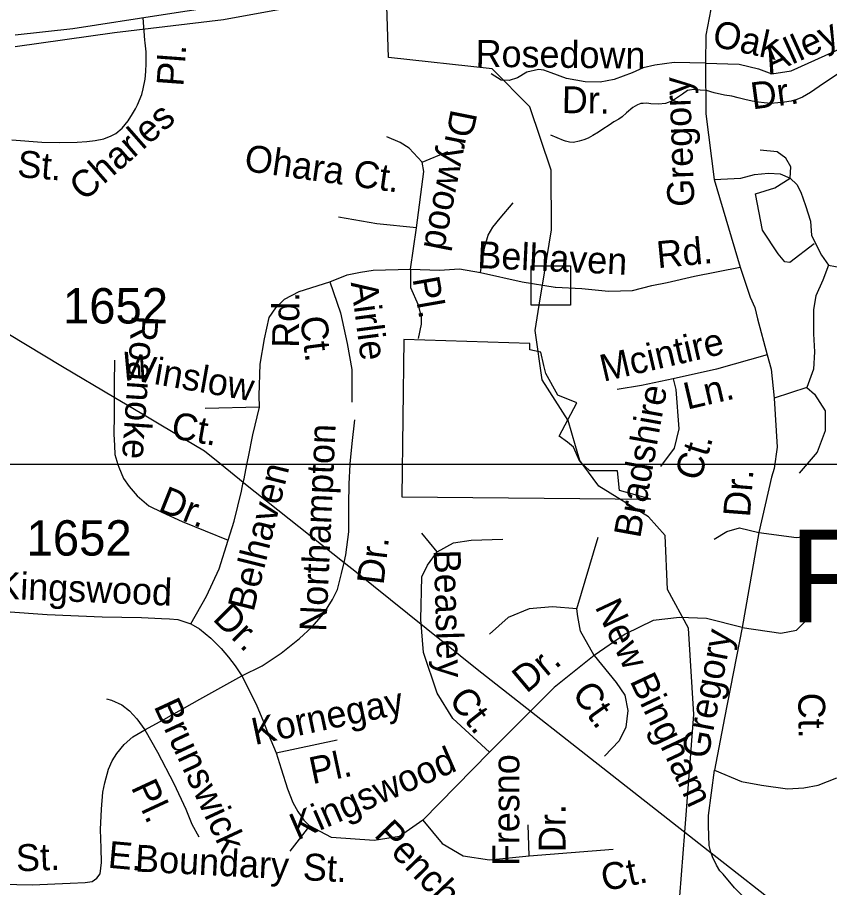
# Model space of a CAD drawing. Extents: x 2001466 to 2224147, y 644118 to 847247.
# Drawn here: x 2064365 to 2067236, y 744113 to 747188 of the extents above; entities that cross this region are included whole.
import ezdxf

# ---------------------------------------------------------------- set-up
doc = ezdxf.new("R2010")
doc.units = 0
for name, color, linetype in [('Exist Boundary Political City Limit New Hole', 7, 'Continuous'), ('Exist Hydrographic Misc Water Feature', 7, 'Continuous'), ('Exist Road Non-System Structure Non-Sys Other Attributed CELL', 7, 'Continuous'), ('Exist Road Non-System Type 51', 7, 'Continuous'), ('Exist Road Non-System Type 51 Label', 7, 'Continuous'), ('Exist Road Primary NC UnDivided 4 Lane Attributed', 7, 'Continuous'), ('Exist Road Primary US Structure RailRoad Number Label', 7, 'Continuous'), ('Exist Road Secondary Type 51 Number Label', 7, 'Continuous'), ('Exist Utilities Electrical Transmission Line', 7, 'Continuous'), ('Map Preparation Boundary City Limit Buffer Line', 7, 'Continuous'), ('Map Preparation Inset Cut Line', 7, 'Continuous')]:
    doc.layers.add(name, color=color, linetype=linetype)

msp = doc.modelspace()

# ---------------------------------------------------------------- linework, layer by layer
at = {"layer": 'Exist Boundary Political City Limit New Hole'}
msp.add_lwpolyline([(2065723.8, 745494.2), (2066604.2, 745485), (2066493.4, 745516.7), (2066486.2, 745585.1), (2066388.4, 745585.4), (2066353.4, 745618.7), (2066331.2, 745669.6), (2066309.4, 745686.4), (2066280.5, 745707.8), (2066342.5, 745826.2), (2066276.1, 745852.7), (2066232.9, 745929.3), (2066226.5, 745957.6), (2066215.6, 746005.3), (2066176.6, 746013.7), (2066176.8, 746035.4), (2065730.9, 746049.9), (2065723.8, 745494.2)], dxfattribs=at)
at = {"layer": 'Exist Hydrographic Misc Water Feature'}
msp.add_line((2066209.6, 746170.6), (2066228.3, 746285.5), dxfattribs=at)
for points in [[(2066228.3, 746285.5), (2066253, 746437.6), (2066252, 746647.6), (2066177, 746872.2), (2066043.1, 747006.2), (2065677.1, 747046.6), (2065668, 747338.7), (2065742.1, 747553.7), (2065700, 747879.4), (2065647.7, 747997.3)], [(2067280.8, 746998.3), (2067214.7, 746953.9), (2067168.6, 746922), (2067140.3, 746906), (2067120.8, 746898), (2067100.7, 746892.1), (2067076.5, 746888.1), (2067053, 746886), (2067028.8, 746884), (2067004.8, 746885.6), (2066984.9, 746887.8), (2066962.9, 746891.5), (2066936.7, 746897.5), (2066912.7, 746903.6), (2066890.6, 746909.3), (2066864.5, 746913.3), (2066828.8, 746921.5), (2066800.9, 746929.4), (2066778.6, 746931.2), (2066756.4, 746933.3), (2066740.9, 746931.2), (2066734.5, 746929.4), (2066716.9, 746917), (2066698.6, 746905.2), (2066681, 746893.3), (2066656.8, 746883.1), (2066631, 746881), (2066604.9, 746882.9), (2066590.8, 746885), (2066576.8, 746883.1), (2066568.8, 746883.1), (2066556.9, 746878.8), (2066540.9, 746869), (2066518.8, 746851), (2066502.8, 746836.7), (2066490.9, 746828.8)], [(2066490.9, 746828.8), (2066473.1, 746818.9), (2066457.1, 746806.8), (2066435.1, 746792.6), (2066418.9, 746782.5), (2066399, 746770.5), (2066383, 746760.8), (2066367.1, 746754.7), (2066351.3, 746750.6), (2066331.4, 746746.3), (2066316.8, 746746.5), (2066303.1, 746750.6), (2066295.1, 746752.6), (2066251, 746772.3)], [(2066338.4, 745674.2), (2066311.9, 745763.8), (2066220, 745906.8), (2066195, 746081.2), (2066209.6, 746170.6)], [(2066364.3, 745607.9), (2066353.9, 745621.9), (2066338.4, 745674.2)], [(2066724.3, 744308.8), (2066756, 744724.6), (2066738, 745030.1), (2066662.9, 745166.1), (2066654.9, 745356.6), (2066595.9, 745423.4), (2066421, 745532), (2066364.3, 745607.9)], [(2066439.1, 743528.3), (2066515.9, 743613.9), (2066674, 743938.8), (2066707, 744082.5), (2066724.3, 744308.8)]]:
    msp.add_lwpolyline(points, dxfattribs=at)
at = {"layer": 'Exist Road Non-System Structure Non-Sys Other Attributed CELL'}
msp.add_lwpolyline([(2066181.7, 746309.8), (2066320.7, 746309.8), (2066320.7, 746170.7), (2066181.7, 746170.7)], close=True, dxfattribs=at)
at = {"layer": 'Exist Road Non-System Type 51'}
for p, q in [((2065795.8, 746675.8), (2065886.8, 746713.9)), ((2066828.6, 746614.6), (2066920.4, 746305)), ((2065755, 746298.2), (2065775.4, 746444.5)), ((2067155.6, 745879.8), (2067040.7, 745842.4)), ((2065221.3, 745811.1), (2065029.2, 745806.3)), ((2065280.3, 744589.2), (2065495.2, 744634.8))]:
    msp.add_line(p, q, dxfattribs=at)
for points in [[(2066816.6, 747226.1), (2066816, 747217.5), (2066798.7, 747125.6)], [(2064816.7, 747097.8), (2064815.7, 747107.7), (2064809.3, 747186)], [(2066798.7, 747125.6), (2066798, 747026.2), (2066798.7, 746847.3), (2066828.6, 746614.6)], [(2064344.6, 746755.8), (2064451.7, 746747.1), (2064515.2, 746745.7), (2064576.7, 746747.1), (2064609.9, 746749.2), (2064639.6, 746752.6), (2064670.6, 746758.8), (2064696.2, 746769.2), (2064712.8, 746777.5), (2064735.6, 746796.8), (2064757, 746822.4), (2064771.5, 746847.3), (2064781.8, 746865.2), (2064789.4, 746878.4), (2064805.3, 746915), (2064809.5, 746935.7), (2064816.4, 746970.2), (2064818.4, 746997.2), (2064820.5, 747025.5), (2064819.8, 747066.3), (2064816.7, 747097.8)], [(2066798, 747026.2), (2066917, 747022.8), (2066985, 747005.8), (2067032.6, 746988.8), (2067100.6, 746999), (2067280.7, 747080.6)], [(2066798, 747026.2), (2066686.6, 747028.8), (2066618.1, 747019.3), (2066577.6, 747009.7), (2066538.8, 746992.4), (2066474.9, 746968.6), (2066424.8, 746959.4), (2066372.6, 746960), (2066306.8, 746972.5), (2066252.1, 746992.2), (2066225.8, 747001.1), (2066207.2, 747003.5), (2066166.3, 746994.3), (2066133.1, 746974.8), (2066104.1, 746964.7), (2066075.5, 746966), (2066039.9, 746988.7)], [(2065795.8, 746675.8), (2065749.8, 746725.6), (2065718.1, 746746.2), (2065671.1, 746765.5)], [(2067096.9, 746619.7), (2067099.4, 746660.2), (2067081.7, 746690.6), (2067051.4, 746713.3), (2066990.7, 746718.4)], [(2065775.4, 746444.5), (2065802.3, 746643), (2065795.8, 746675.8)], [(2066828.6, 746614.6), (2066922.4, 746619.7), (2066970.5, 746632.4), (2067021, 746637.4), (2067061.5, 746634.9), (2067096.9, 746619.7)], [(2066974.2, 746565), (2067043.4, 746585.2), (2067096.9, 746619.7)], [(2067096.9, 746619.7), (2067121, 746597.6), (2067134.5, 746570.4), (2067151.5, 746522.7), (2067168.5, 746468.3), (2067171.9, 746417.3)], [(2067181.6, 746387.9), (2067095.6, 746322.2), (2067077.9, 746324.7), (2067055.1, 746352.5), (2066999.5, 746436), (2066974.2, 746565)], [(2066001.8, 746286.5), (2066016.4, 746373.7), (2066029.4, 746418.9), (2066045.7, 746446.8), (2066071.7, 746478), (2066117.6, 746533.1)], [(2065775.4, 746444.5), (2065636.1, 746458.1), (2065500.1, 746481.9)], [(2067171.9, 746417.3), (2067207.4, 746347.8), (2067232.7, 746312.3), (2067282.4, 746302.7)], [(2067232.7, 746312.3), (2067212.4, 746259.2), (2067187.2, 746203.6), (2067179.6, 746155.5), (2067179.4, 746070.3)], [(2065469.5, 746253.3), (2065530.7, 746277.8), (2065578.3, 746288), (2065622.5, 746294.8), (2065755, 746298.2)], [(2065755, 746298.2), (2065857, 746294.8), (2065927.4, 746299.7), (2066001.8, 746286.5)], [(2065755, 746298.2), (2065755, 746233.6), (2065782.2, 746172.4), (2065792.4, 746128.1), (2065792.4, 746104.3), (2065782.2, 746053.3)], [(2066001.8, 746286.5), (2066149.7, 746253), (2066265.7, 746234.5)], [(2066265.7, 746234.5), (2066267.5, 746234.2), (2066361, 746229.9), (2066454.7, 746220), (2066539.6, 746223.4), (2066607.6, 746240.4), (2066662, 746250.6), (2066759.3, 746274), (2066920.4, 746305)], [(2066920.4, 746305), (2066955.5, 746198.9), (2066972.1, 746162.9), (2066982.1, 746122.6), (2067016.2, 745995.5)], [(2065221.3, 745811.1), (2065220.1, 745852.4), (2065223.1, 745962.7), (2065238.3, 746052.6), (2065255.3, 746127.5), (2065279.1, 746161.5), (2065309.7, 746192.1), (2065360.7, 746219.3), (2065469.5, 746253.3)], [(2065469.5, 746253.3), (2065506.9, 746144.5), (2065530.7, 746035.6), (2065547.7, 745943.8), (2065547.7, 745828.1)], [(2067179.4, 746070.3), (2067182.8, 746005.7), (2067179.4, 745944.4), (2067155.6, 745879.8)], [(2064708.6, 745976.9), (2064706.9, 745892.9), (2064706.8, 745846.4)], [(2067016.2, 745995.5), (2066836.1, 745944.4), (2066683.1, 745910.4)], [(2067016.2, 745995.5), (2067029.7, 745944.6), (2067040.7, 745842.4)], [(2066683.1, 745910.4), (2066570.9, 745886.6), (2066485.9, 745873)], [(2066683.1, 745910.4), (2066693.3, 745873), (2066703.5, 745733.5), (2066686.5, 745665.5), (2066638.9, 745600.9)], [(2067155.6, 745879.8), (2067182.8, 745856), (2067220.2, 745798.2), (2067220.2, 745726.7), (2067193, 745651.9), (2067128.4, 745577)], [(2064706.8, 745846.4), (2064706.7, 745782.9), (2064705.3, 745715), (2064708.5, 745674.9), (2064709.8, 745642.9), (2064720.1, 745607.9)], [(2067040.7, 745842.4), (2067050.9, 745668.9), (2067040.7, 745594.1), (2067030.5, 745563.4)], [(2065176.2, 745607.9), (2065181.7, 745635.2), (2065197.3, 745712.9), (2065221.3, 745811.1)], [(2065541.1, 745607.9), (2065541.2, 745609.9), (2065548.6, 745681.7), (2065558.3, 745765.5)], [(2064720.1, 745607.9), (2064722.9, 745598.6), (2064740.1, 745558.2), (2064759.5, 745529.9), (2064788.8, 745497.2), (2064830.1, 745462.4), (2064875.7, 745439.5), (2064947, 745406), (2065109.6, 745340.7)], [(2065163.6, 745545.3), (2065166.1, 745557.5), (2065176.2, 745607.9)], [(2065520.4, 745261.6), (2065526.6, 745288.2), (2065536.3, 745370), (2065536.2, 745466), (2065537.7, 745539.9), (2065541.1, 745607.9)], [(2065109.6, 745340.7), (2065131, 745408.2), (2065157.2, 745513.7), (2065163.6, 745545.3)], [(2067030.5, 745563.4), (2066985.8, 745367.6), (2066927.7, 745032), (2066865.3, 744712.2), (2066829.2, 744528.2)], [(2065849.1, 745299.8), (2065794.3, 745364.8)], [(2066828.4, 745343.6), (2066872.9, 745371), (2066917.4, 745384.7), (2066985.8, 745367.6)], [(2066985.8, 745367.6), (2067119.3, 745350.4), (2067177.5, 745357.3)], [(2064977.6, 745045.4), (2065033.6, 745142.2), (2065077.6, 745239.3), (2065109.6, 745340.7)], [(2065849.1, 745299.8), (2065907.2, 745330.6), (2065968.8, 745340.9), (2066081.7, 745344.3)], [(2066404.1, 744933.4), (2066356.2, 745019), (2066345.9, 745070.3), (2066342.5, 745097.7), (2066417.8, 745351.1)], [(2066033.8, 744591), (2065903.8, 744710.8), (2065849.1, 744799.8), (2065801.1, 744943.6), (2065790.9, 745060.1), (2065794.3, 745210.7), (2065814.8, 745251.8), (2065849.1, 745299.8)], [(2065157.8, 744861.7), (2065230.6, 744896.2), (2065297.5, 744940.8), (2065362.5, 744993.5), (2065405.4, 745032.6), (2065448.4, 745081.7), (2065479.4, 745131.1), (2065496.1, 745166.8), (2065511.2, 745222.5), (2065520.4, 745261.6)], [(2066927.7, 745032), (2067064.5, 745012.1), (2067119.3, 745022.4), (2067150.1, 745053.2), (2067156.9, 745087.5), (2067150.1, 745142.3)], [(2064322.5, 745088.8), (2064470.2, 745077.7), (2064664.1, 745069.8), (2064804, 745066.9), (2064874, 745063.5), (2064902, 745062.9), (2064931.9, 745060.3), (2064977.6, 745045.4)], [(2066342.5, 745097.7), (2066256.9, 745104.6), (2066174.8, 745097.7), (2066099.5, 745066.9), (2066034.5, 745008.7)], [(2066927.7, 745032), (2066801, 745063.5), (2066705.2, 745066.9), (2066612.8, 745056.6), (2066513.6, 745008.7), (2066404.1, 744933.4)], [(2064977.6, 745045.4), (2065009.2, 745026.7), (2065048.5, 744993.9), (2065085.8, 744957.2), (2065111.2, 744926.6), (2065134.6, 744896.2), (2065157.8, 744861.7)], [(2066404.1, 744933.4), (2066263.1, 744820.4), (2066033.8, 744591)], [(2066404.1, 744933.4), (2066482.1, 744837.5), (2066512.9, 744793), (2066523.2, 744738.2), (2066516.3, 744680), (2066492.4, 744632), (2066441, 744577.3)], [(2064815.9, 744670.7), (2064882.7, 744707.3), (2065010.1, 744778.7), (2065157.8, 744861.7)], [(2065157.8, 744861.7), (2065182.9, 744813.2), (2065211.7, 744754.6), (2065232.6, 744704.1), (2065251.6, 744655.7), (2065280.3, 744589.2)], [(2064680.1, 744779.4), (2064698.1, 744775.1), (2064733.7, 744758.3), (2064761.3, 744737.8), (2064786.7, 744709.3), (2064815.9, 744670.7)], [(2064308.7, 744125), (2064416.7, 744122.8), (2064550.8, 744128.1), (2064604.9, 744130.9), (2064629, 744134.5), (2064645.2, 744146.1), (2064657.5, 744161.9), (2064662.3, 744201.8), (2064661.3, 744251.8), (2064658.7, 744317.9), (2064662.2, 744389.8), (2064667.4, 744449.7), (2064674.1, 744483.5), (2064687.1, 744531.3), (2064699.7, 744561), (2064716.2, 744586.7), (2064742.8, 744618.1), (2064773.4, 744645.5), (2064815.9, 744670.7)], [(2064815.9, 744670.7), (2064860.3, 744591.7), (2064918, 744480.6), (2064960.2, 744389.7), (2064981.1, 744337.3), (2065006.2, 744292.7)], [(2065280.3, 744589.2), (2065297.1, 744532.8), (2065319.7, 744462.3), (2065338.7, 744414), (2065356, 744381.6), (2065377.4, 744351.2), (2065397, 744330.8), (2065328.2, 744241.7)], [(2066033.8, 744591), (2065797.7, 744351.3)], [(2066822.1, 744221.1), (2066816, 744237.5), (2066810.6, 744261.4), (2066807.7, 744330.6), (2066807.7, 744368.1), (2066829.2, 744528.2)], [(2066829.2, 744528.2), (2066925.3, 744487.7), (2066996.1, 744475.1), (2067087.1, 744462.4), (2067145.3, 744464.9), (2067195.8, 744475.1), (2067261.6, 744500.4)], [(2065797.7, 744351.3), (2065715.6, 744293), (2065626.6, 744279.3), (2065475.4, 744289.6), (2065397, 744330.8)], [(2065797.7, 744351.3), (2065866.2, 744269.1), (2065941.4, 744224.6), (2066033.8, 744210.9), (2066174.1, 744224.6)], [(2066174.1, 744224.6), (2066170.7, 744334.1)], [(2066174.1, 744224.6), (2066471.8, 744248.5)], [(2067137.8, 743892.4), (2067036, 743985.2), (2066955.4, 744056.9), (2066900.6, 744112), (2066859.6, 744160.8), (2066848.1, 744172.1), (2066836.5, 744192.2), (2066822.1, 744221.1)]]:
    msp.add_lwpolyline(points, dxfattribs=at)
at = {"layer": 'Exist Road Primary NC UnDivided 4 Lane Attributed'}
for points in [[(2068888.1, 746709.4), (2068799, 746789.7), (2068702.4, 746875.9), (2068584.9, 746953.2), (2068436.9, 747040.1), (2068261.5, 747122.3), (2068104.6, 747179), (2067938.9, 747219.3), (2067761.9, 747247.5), (2067486.7, 747252.3), (2067253.4, 747257.1), (2066936.4, 747270.4), (2066478.5, 747292.1), (2065968.4, 747304.2), (2065757.6, 747302.6), (2065545.2, 747289.7), (2065234.7, 747251.9), (2064880.6, 747197.1), (2064560.4, 747147.2), (2064357.5, 747124.9)], [(2064356.9, 747084.8), (2064708.5, 747135.1), (2065093.1, 747181), (2065293.4, 747216.5), (2065508.2, 747239.4), (2065960.4, 747262.8), (2066351.4, 747255.9), (2066901.8, 747232.6), (2067257.4, 747228.1), (2067746.6, 747204), (2067926, 747175), (2068097.4, 747135.5), (2068292.1, 747061.9), (2068461, 746989.4), (2068581.7, 746913.7), (2068711.8, 746814.2), (2068786.5, 746746.9), (2068936, 746589.3), (2069011.5, 746497.4), (2069078.8, 746403.9), (2069131.3, 746321.9), (2069158.6, 746262.9)]]:
    msp.add_lwpolyline(points, dxfattribs=at)
at = {"layer": 'Exist Utilities Electrical Transmission Line'}
for p, q in [((2065086.1, 745607.9), (2065163.6, 745545.3)), ((2066724.3, 744308.8), (2066807.5, 744243.7))]:
    msp.add_line(p, q, dxfattribs=at)
for points in [[(2064331, 746070.9), (2064524.2, 745954.7), (2064706.8, 745846.4)], [(2064706.8, 745846.4), (2064824.5, 745776.5), (2064956.9, 745697.8), (2065026.1, 745656.4), (2065086.1, 745607.9)], [(2065163.6, 745545.3), (2065165.8, 745543.5), (2065520.4, 745261.6)], [(2065520.4, 745261.6), (2065563.3, 745227.4), (2065990.3, 744884.7), (2066500.2, 744484.2), (2066724.3, 744308.8)], [(2066807.5, 744243.7), (2066838.8, 744219.3), (2067061.2, 744044.7)]]:
    msp.add_lwpolyline(points, dxfattribs=at)
at = {"layer": 'Map Preparation Boundary City Limit Buffer Line'}
msp.add_lwpolyline([(2065723.8, 745494.2), (2066604.2, 745485), (2066493.4, 745516.7), (2066486.2, 745585.1), (2066388.4, 745585.4), (2066353.4, 745618.7), (2066331.2, 745669.6), (2066309.4, 745686.4), (2066280.5, 745707.8), (2066342.5, 745826.2), (2066276.1, 745852.7), (2066232.9, 745929.3), (2066226.5, 745957.6), (2066215.6, 746005.3), (2066176.6, 746013.7), (2066176.8, 746035.4), (2065730.9, 746049.9), (2065723.8, 745494.2)], dxfattribs=at)
at = {"layer": 'Map Preparation Inset Cut Line'}
for p, q in [((2064720.1, 745607.9), (2064322.2, 745607.9)), ((2065086.1, 745607.9), (2064720.1, 745607.9)), ((2065176.2, 745607.9), (2065086.1, 745607.9)), ((2065541.1, 745607.9), (2065176.2, 745607.9)), ((2066364.3, 745607.9), (2065541.1, 745607.9)), ((2066821.8, 745607.9), (2066364.3, 745607.9)), ((2067012.6, 745607.9), (2066821.8, 745607.9)), ((2067092.4, 745607.9), (2067012.6, 745607.9)), ((2067734.6, 745607.9), (2067092.4, 745607.9))]:
    msp.add_line(p, q, dxfattribs=at)

# ---------------------------------------------------------------- texts
at = {"layer": 'Exist Road Non-System Type 51 Label'}
for s, rotation, p in [('Oak', 347.6926, (2066817.6, 747087.1)), ('Alley', 24.4356, (2067026.7, 746985.6)), ('Rosedown', 359.341, (2065984.5, 747013.4)), ('Pl.', 85.8167, (2064951.2, 746942.1)), ('Gregory', 92.12, (2066759, 746520.4)), ('Dr.', 7.6077, (2066964, 746862.5)), ('Dr.', 359.341, (2066289.3, 746849.8)), ('Charles', 41.3004, (2064600.5, 746535.3)), ('Drywood', 258.7863, (2065898.1, 746866.6)), (' St.', 355.3629, (2064327.2, 746626.9)), ('Ohara Ct.', 351.9707, (2065163.8, 746645.9)), ('Rd.', 5.5119, (2066629.1, 746301.4)), ('Belhaven', 357.3659, (2065989.6, 746302.6)), ('Airlie', 277.4077, (2065543.3, 746251.2)), ('Pl.', 279.9438, (2065761.4, 746264.7)), ('Rd.', 89.567, (2065360.4, 746020.2)), ('Roanoke', 266.1006, (2064769.3, 746137.3)), ('Ct.', 277.4077, (2065363.8, 746127.3)), ('Mcintire', 13.0443, (2066436.6, 745900.2)), ('Winslow', 349.9872, (2064726.5, 745913.7)), ('Bradshire', 79.7863, (2066566.4, 745344.8)), ('Ln.', 13.0443, (2066732.9, 745801.5)), ('Ct.', 349.9872, (2064904.5, 745702.1)), ('Northampton', 87.3749, (2065456.6, 745015.7)), ('Ct.', 72.9582, (2066777.8, 745545.7)), ('Belhaven', 76.0712, (2065199.4, 745084.7)), ('Dr.', 85.6342, (2066954.7, 745419.9)), ('Dr.', 338.1197, (2064858.5, 745445.6)), ('Dr.', 83.2571, (2065659.1, 745180.3)), ('Beasley', 271.6861, (2065836.7, 745305.8)), ('Kingswood', 357.6478, (2064288.8, 745134.4)), ('Dr.', 315.3784, (2065052, 745059.6)), ('New Bingham', 295.2004, (2066405.3, 745105.4)), ('Gregory', 79.2939, (2066806.5, 744564.7)), ('Dr.', 40.1316, (2066164.9, 744796.9)), ('Ct.', 305.5082, (2066322.5, 744799.2)), ('Ct.', 308.127, (2065886.5, 744775.6)), ('Brunswick', 294.8829, (2064845.5, 744753.9)), ('Kornegay', 11.9796, (2065204.1, 744616.4)), ('Ct.', 270.5205, (2067125.5, 744801.1)), ('Kingswood', 23.6062, (2065354.5, 744278.9)), ('Pl.', 11.9796, (2065408.1, 744477.9)), ('Fresno', 90, (2066139.3, 744188.8)), ('Pl.', 294.8829, (2064765.1, 744467.5)), ('Dr.', 90, (2066302.7, 744238.2)), ('Penchant', 313.7351, (2065623, 744296.9)), (' St.', 2.2457, (2064326.3, 744168.5)), ('E.', 354.8001, (2064682.6, 744183.4)), ('Boundary', 357.0718, (2064779.4, 744169.9)), ('St.', 357.0718, (2065372.4, 744139.6)), ('Ct.', 12.1072, (2066439.6, 744099))]:
    msp.add_text(s, height=95, rotation=rotation, dxfattribs=at).set_placement(p)
at = {"layer": 'Exist Road Primary US Structure RailRoad Number Label'}
msp.add_text('R510', height=328.08, dxfattribs=at).set_placement((2067095.1, 745050))
at = {"layer": 'Exist Road Secondary Type 51 Number Label'}
for p in [(2064525.8, 746106.3), (2064397.1, 745286)]:
    msp.add_text('1652', height=125, dxfattribs=at).set_placement(p)

doc.saveas('drawing.dxf')
